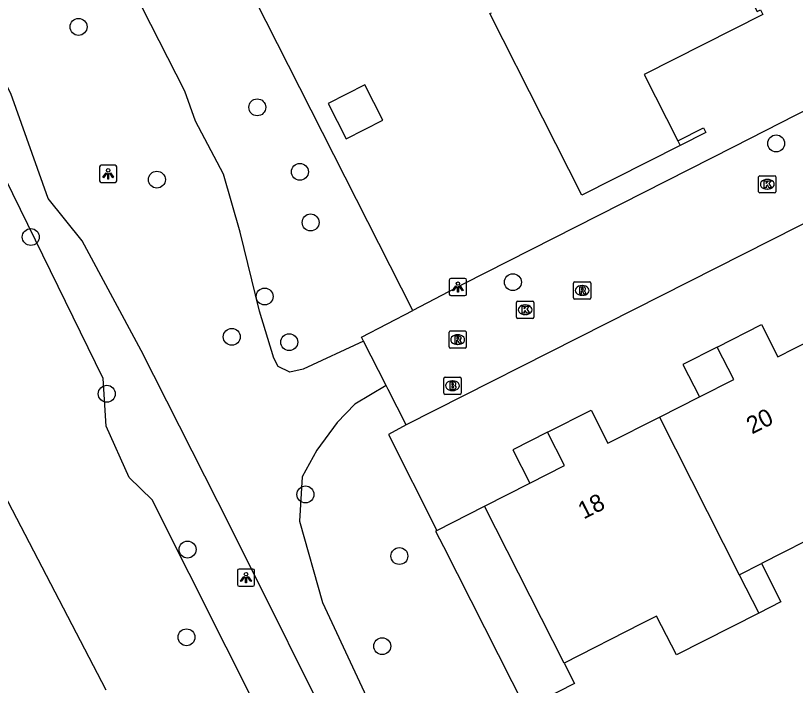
# Model space of a CAD drawing. Extents: x 162722 to 165099, y 384721 to 386283.
# Drawn here: x 163786.3 to 163831.42, y 385039.4 to 385078.16 of the extents above; entities that cross this region are included whole.
import ezdxf

# ---------------------------------------------------------------- set-up
doc = ezdxf.new("R2010")
doc.units = 0
for name, color, linetype in [('IMGEO_Boom', 7, 'Continuous'), ('IMGEO_Brandkraan', 7, 'Continuous'), ('IMGEO_Groenvoorziening', 7, 'Continuous'), ('IMGEO_Kolk', 7, 'Continuous'), ('IMGEO_Lichtpunt', 7, 'Continuous'), ('IMGEO_Muur', 7, 'Continuous'), ('IMGEO_Pand', 7, 'Continuous'), ('IMGEO_Pand_nummerreeks', 7, 'Continuous'), ('IMGEO_Pand_overbouw', 7, 'Continuous'), ('IMGEO_Parkeervlak_open', 7, 'Continuous'), ('IMGEO_Rioolput', 7, 'Continuous')]:
    doc.layers.add(name, color=color, linetype=linetype)

msp = doc.modelspace()

# ---------------------------------------------------------------- linework, layer by layer
at = {"layer": 'IMGEO_Boom'}
for centre in [(163789.944, 385077.505), (163800.284, 385072.852), (163830.305, 385070.765), (163802.749, 385069.119), (163794.476, 385068.667), (163803.37, 385066.191), (163787.179, 385065.347), (163815.076, 385062.731), (163800.71, 385061.905), (163798.806, 385059.571), (163802.133, 385059.26), (163791.574, 385056.277), (163803.068, 385050.45), (163796.25, 385047.259), (163808.505, 385046.884), (163796.188, 385042.182), (163807.515, 385041.667)]:
    msp.add_circle(centre, 0.489, dxfattribs=at)
at = {"layer": 'IMGEO_Brandkraan'}
for p, q in [((163811.074, 385056.316), (163811.074, 385057.168)), ((163811.149, 385057.242), (163812.001, 385057.242)), ((163812.075, 385057.168), (163812.075, 385056.316)), ((163811.562, 385057.022), (163811.587, 385057.022)), ((163811.585, 385056.462), (163811.56, 385056.462)), ((163812.001, 385056.242), (163811.149, 385056.242))]:
    msp.add_line(p, q, dxfattribs=at)
for points in [[(163811.074, 385056.316), (163811.074, 385057.168)], [(163811.149, 385057.242), (163812.001, 385057.242)], [(163812.075, 385057.168), (163812.075, 385056.316)], [(163811.422, 385056.942), (163811.422, 385056.542), (163811.635, 385056.542)], [(163811.653, 385056.942), (163811.422, 385056.942)], [(163811.601, 385056.861), (163811.547, 385056.861), (163811.547, 385056.785)], [(163811.547, 385056.785), (163811.6, 385056.785)], [(163811.609, 385056.709), (163811.547, 385056.709), (163811.547, 385056.628)], [(163811.547, 385056.628), (163811.609, 385056.628)], [(163812.001, 385056.242), (163811.149, 385056.242)]]:
    msp.add_lwpolyline(points, dxfattribs=at)
for centre, radius, start, end in [((163811.151, 385057.166), 0.0765, 91.552, 178.448), ((163811.151, 385057.166), 0.0765, 91.552, 178.448), ((163811.999, 385057.166), 0.0765, 1.552, 88.448), ((163811.999, 385057.166), 0.0765, 1.552, 88.448), ((163811.602, 385056.823), 0.0379, 267.8285, 90.9355), ((163811.61, 385056.668), 0.0404, 269.8759, 90.5077), ((163811.657, 385056.797), 0.145, 59.4692, 91.5367), ((163811.682, 385056.844), 0.0922, 285.5137, 58.1501), ((163811.687, 385056.652), 0.105, 301.3115, 78.989), ((163811.151, 385056.318), 0.0765, 181.552, 268.448), ((163811.151, 385056.318), 0.0765, 181.552, 268.448), ((163811.641, 385056.793), 0.251, 268.6676, 293.5347), ((163811.999, 385056.318), 0.0765, 271.552, 358.448), ((163811.999, 385056.318), 0.0765, 271.552, 358.448)]:
    msp.add_arc(centre, radius, start, end, dxfattribs=at)
for centre, major_axis, ratio, start_param, end_param in [((163811.561, 385056.742), (-0.387, 0.002), 0.722429, 4.712389, 7.853982), ((163811.586, 385056.742), (-0.39, 0.002), 0.717154, 1.570796, 4.712389)]:
    msp.add_ellipse(centre, major_axis=major_axis, ratio=ratio, start_param=start_param, end_param=end_param, dxfattribs=at)
at = {"layer": 'IMGEO_Groenvoorziening'}
for points in [[(163809.284, 385061.102), (163789.688, 385099.725)], [(163806.431, 385059.323), (163802.941, 385057.701), (163802.175, 385057.526), (163801.488, 385057.858), (163801.25, 385058.342), (163800.413, 385061.05), (163799.295, 385065.619), (163798.328, 385068.981), (163796.708, 385072.045), (163796.093, 385073.79), (163790.668, 385084.443), (163790.245, 385086.186), (163790.172, 385089.019), (163789.177, 385091.301), (163788.574, 385092.153), (163786.539, 385096.347), (163787.639, 385098.552), (163787.475, 385098.737)], [(163807.026, 385024.596), (163794.209, 385050.139), (163792.881, 385051.428), (163791.535, 385054.401), (163791.359, 385057.157), (163779.162, 385082.093), (163778.131, 385085.393), (163776.799, 385086.81)], [(163807.026, 385024.596), (163808.566, 385025.713), (163809.035, 385026.84), (163808.847, 385028.154), (163805.421, 385035.138), (163798.727, 385048.566), (163793.575, 385058.788), (163790.143, 385065.128), (163788.181, 385067.57), (163786.027, 385073.647), (163785.482, 385074.719), (163784.543, 385076.561), (163782.934, 385079.72), (163780.143, 385084.723), (163778.682, 385086.223), (163777.874, 385086.761), (163776.799, 385086.81)], [(163807.737, 385056.76), (163805.936, 385055.672), (163804.901, 385054.618), (163803.731, 385053.009), (163802.886, 385051.473), (163802.735, 385048.896), (163804.058, 385044.204), (163809.943, 385031.579), (163824.283, 385004.106), (163825.024, 385002.809), (163826.54, 385002.113), (163828.577, 385002.032), (163830.475, 385002.5), (163833.567, 385004.119)], [(163808.904, 385054.472), (163807.878, 385053.92), (163810.667, 385048.365)], [(163783.871, 385053.812), (163791.526, 385039.145)]]:
    msp.add_lwpolyline(points, dxfattribs=at)
at = {"layer": 'IMGEO_Kolk'}
for p, q in [((163829.367, 385068.897), (163830.219, 385068.897)), ((163829.292, 385067.971), (163829.292, 385068.823)), ((163829.78, 385068.677), (163829.805, 385068.677)), ((163830.293, 385068.823), (163830.293, 385067.971)), ((163829.803, 385068.117), (163829.778, 385068.117)), ((163830.219, 385067.897), (163829.367, 385067.897)), ((163815.285, 385060.709), (163815.285, 385061.561)), ((163815.36, 385061.635), (163816.212, 385061.635)), ((163815.773, 385061.415), (163815.798, 385061.415)), ((163816.286, 385061.561), (163816.286, 385060.709)), ((163815.796, 385060.855), (163815.771, 385060.855)), ((163816.212, 385060.635), (163815.36, 385060.635))]:
    msp.add_line(p, q, dxfattribs=at)
for points in [[(163829.367, 385068.897), (163830.219, 385068.897)], [(163829.292, 385067.971), (163829.292, 385068.823)], [(163829.613, 385068.597), (163829.736, 385068.597), (163829.736, 385068.446), (163829.866, 385068.597), (163830.03, 385068.597), (163829.884, 385068.446), (163830.037, 385068.197), (163829.885, 385068.197), (163829.8, 385068.361), (163829.736, 385068.294), (163829.736, 385068.197), (163829.613, 385068.197), (163829.613, 385068.597)], [(163830.293, 385068.823), (163830.293, 385067.971)], [(163830.219, 385067.897), (163829.367, 385067.897)], [(163815.285, 385060.709), (163815.285, 385061.561)], [(163815.36, 385061.635), (163816.212, 385061.635)], [(163815.606, 385061.335), (163815.729, 385061.335), (163815.729, 385061.184), (163815.859, 385061.335), (163816.023, 385061.335), (163815.877, 385061.184), (163816.03, 385060.935), (163815.878, 385060.935), (163815.793, 385061.099), (163815.729, 385061.032), (163815.729, 385060.935), (163815.606, 385060.935), (163815.606, 385061.335)], [(163816.286, 385061.561), (163816.286, 385060.709)], [(163816.212, 385060.635), (163815.36, 385060.635)]]:
    msp.add_lwpolyline(points, dxfattribs=at)
for centre, start, end in [((163829.369, 385068.821), 91.552, 178.448), ((163829.369, 385068.821), 91.552, 178.448), ((163830.217, 385068.821), 1.552, 88.448), ((163830.217, 385068.821), 1.552, 88.448), ((163829.369, 385067.973), 181.552, 268.448), ((163829.369, 385067.973), 181.552, 268.448), ((163830.217, 385067.973), 271.552, 358.448), ((163830.217, 385067.973), 271.552, 358.448), ((163815.362, 385061.559), 91.552, 178.448), ((163815.362, 385061.559), 91.552, 178.448), ((163816.21, 385061.559), 1.552, 88.448), ((163816.21, 385061.559), 1.552, 88.448), ((163815.362, 385060.711), 181.552, 268.448), ((163815.362, 385060.711), 181.552, 268.448), ((163816.21, 385060.711), 271.552, 358.448), ((163816.21, 385060.711), 271.552, 358.448)]:
    msp.add_arc(centre, 0.0765, start, end, dxfattribs=at)
for centre, major_axis, ratio, start_param, end_param in [((163829.779, 385068.397), (-0.387, 0.002), 0.722429, 4.712389, 7.853982), ((163829.804, 385068.397), (-0.39, 0.002), 0.717154, 1.570796, 4.712389), ((163815.772, 385061.135), (-0.387, 0.002), 0.722429, 4.712389, 7.853982), ((163815.797, 385061.135), (-0.39, 0.002), 0.717154, 1.570796, 4.712389)]:
    msp.add_ellipse(centre, major_axis=major_axis, ratio=ratio, start_param=start_param, end_param=end_param, dxfattribs=at)
at = {"layer": 'IMGEO_Lichtpunt'}
for p, q in [((163791.158, 385069.405), (163791.158, 385068.598)), ((163791.158, 385069.405), (163791.158, 385068.598)), ((163792.06, 385069.5), (163791.252, 385069.5)), ((163792.06, 385069.5), (163791.252, 385069.5)), ((163792.154, 385068.598), (163792.154, 385069.405)), ((163792.154, 385068.598), (163792.154, 385069.405)), ((163791.252, 385068.504), (163792.06, 385068.504)), ((163791.252, 385068.504), (163792.06, 385068.504)), ((163811.394, 385062.855), (163811.394, 385062.048)), ((163811.394, 385062.855), (163811.394, 385062.048)), ((163812.296, 385062.95), (163811.488, 385062.95)), ((163812.296, 385062.95), (163811.488, 385062.95)), ((163812.39, 385062.048), (163812.39, 385062.855)), ((163812.39, 385062.048), (163812.39, 385062.855)), ((163811.488, 385061.954), (163812.296, 385061.954)), ((163811.488, 385061.954), (163812.296, 385061.954)), ((163799.134, 385046.038), (163799.134, 385045.231)), ((163799.134, 385046.038), (163799.134, 385045.231)), ((163800.036, 385046.133), (163799.228, 385046.133)), ((163800.036, 385046.133), (163799.228, 385046.133)), ((163800.13, 385045.231), (163800.13, 385046.038)), ((163800.13, 385045.231), (163800.13, 385046.038)), ((163799.228, 385045.137), (163800.036, 385045.137)), ((163799.228, 385045.137), (163800.036, 385045.137))]:
    msp.add_line(p, q, dxfattribs=at)
for points in [[(163791.532, 385069.069), (163791.571, 385069.041), (163791.383, 385068.779), (163791.345, 385068.806), (163791.532, 385069.069)], [(163791.634, 385069.021), (163791.681, 385069.021), (163791.681, 385068.699), (163791.634, 385068.699), (163791.634, 385069.021)], [(163791.744, 385069.041), (163791.782, 385069.068), (163791.969, 385068.806), (163791.93, 385068.778), (163791.744, 385069.041)], [(163811.768, 385062.519), (163811.807, 385062.491), (163811.619, 385062.229), (163811.581, 385062.256), (163811.768, 385062.519)], [(163811.87, 385062.471), (163811.917, 385062.471), (163811.917, 385062.149), (163811.87, 385062.149), (163811.87, 385062.471)], [(163811.98, 385062.491), (163812.018, 385062.518), (163812.205, 385062.256), (163812.166, 385062.228), (163811.98, 385062.491)], [(163799.508, 385045.702), (163799.547, 385045.674), (163799.359, 385045.412), (163799.321, 385045.439), (163799.508, 385045.702)], [(163799.61, 385045.654), (163799.657, 385045.654), (163799.657, 385045.332), (163799.61, 385045.332), (163799.61, 385045.654)], [(163799.72, 385045.674), (163799.758, 385045.701), (163799.945, 385045.439), (163799.906, 385045.411), (163799.72, 385045.674)]]:
    msp.add_lwpolyline(points, dxfattribs=at)
for centre in [(163791.657, 385069.203), (163811.893, 385062.653), (163799.633, 385045.836)]:
    msp.add_circle(centre, 0.0994, dxfattribs=at)
for centre, start, end in [((163791.252, 385069.405), 90, 180), ((163791.252, 385069.405), 90, 180), ((163792.06, 385069.405), 0, 90), ((163792.06, 385069.405), 0, 90), ((163791.252, 385068.598), 180, 270), ((163791.252, 385068.598), 180, 270), ((163792.06, 385068.598), 270, 0), ((163792.06, 385068.598), 270, 360), ((163811.488, 385062.855), 90, 180), ((163811.488, 385062.855), 90, 180), ((163812.296, 385062.855), 0, 90), ((163812.296, 385062.855), 0, 90), ((163811.488, 385062.048), 180, 270), ((163811.488, 385062.048), 180, 270), ((163812.296, 385062.048), 270, 0), ((163812.296, 385062.048), 270, 360), ((163799.228, 385046.038), 90, 180), ((163799.228, 385046.038), 90, 180), ((163800.036, 385046.038), 0, 90), ((163800.036, 385046.038), 0, 90), ((163799.228, 385045.231), 180, 270), ((163799.228, 385045.231), 180, 270), ((163800.036, 385045.231), 270, 0), ((163800.036, 385045.231), 270, 360)]:
    msp.add_arc(centre, 0.0946, start, end, dxfattribs=at)
at = {"layer": 'IMGEO_Muur'}
msp.add_lwpolyline([(163824.613, 385070.913), (163826.111, 385071.672), (163826.246, 385071.404), (163824.749, 385070.645)], dxfattribs=at)
at = {"layer": 'IMGEO_Pand'}
for points in [[(163826.09, 385084.532), (163826.408, 385083.904), (163826.853, 385084.13), (163828.205, 385081.465), (163827.76, 385081.239), (163829.201, 385078.397), (163829.397, 385078.497), (163829.532, 385078.23), (163822.669, 385074.749), (163824.613, 385070.913)], [(163824.749, 385070.645), (163819.066, 385067.763), (163816.804, 385072.223), (163813.733, 385078.279), (163813.83, 385078.328)], [(163804.392, 385073.077), (163805.426, 385071.038), (163807.546, 385072.113), (163806.512, 385074.152), (163804.392, 385073.077)], [(163824.613, 385070.913), (163824.749, 385070.645)], [(163823.548, 385054.918), (163825.861, 385056.093), (163827.851, 385057.103), (163826.898, 385058.981), (163829.459, 385060.282), (163830.405, 385058.419), (163833.358, 385059.919)], [(163813.428, 385049.766), (163816.049, 385051.097), (163818.062, 385052.119), (163817.084, 385054.045), (163819.599, 385055.322), (163820.572, 385053.407), (163823.548, 385054.918)], [(163823.548, 385054.918), (163828.172, 385045.796)], [(163837.08, 385052.574), (163836.867, 385052.466), (163832.345, 385050.169), (163833.255, 385048.378), (163829.454, 385046.447)], [(163810.667, 385048.365), (163813.428, 385049.766)], [(163818.036, 385040.692), (163813.428, 385049.766)], [(163810.667, 385048.365), (163810.595, 385048.328), (163811.049, 385047.435), (163815.81, 385038.06), (163815.835, 385038.073)], [(163828.172, 385045.796), (163829.454, 385046.447)], [(163829.454, 385046.447), (163830.58, 385044.228), (163829.297, 385043.578)], [(163828.172, 385045.796), (163829.297, 385043.578)], [(163829.297, 385043.578), (163824.531, 385041.162), (163823.391, 385043.412), (163822.494, 385042.957), (163818.036, 385040.692)], [(163818.036, 385040.692), (163818.642, 385039.498), (163815.835, 385038.073)]]:
    msp.add_lwpolyline(points, dxfattribs=at)
at = {"layer": 'IMGEO_Pand_overbouw'}
for points in [[(163826.898, 385058.981), (163824.908, 385057.971), (163825.861, 385056.093), (163827.851, 385057.103)], [(163817.084, 385054.045), (163815.071, 385053.023), (163816.049, 385051.097), (163818.062, 385052.119)]]:
    msp.add_lwpolyline(points, close=True, dxfattribs=at)
at = {"layer": 'IMGEO_Parkeervlak_open'}
for points in [[(163848.766, 385077.861), (163849.958, 385075.379), (163837.903, 385069.162), (163820.495, 385060.348), (163808.904, 385054.472)], [(163835.892, 385074.67), (163827.853, 385070.567), (163812.187, 385062.627), (163809.284, 385061.102)], [(163806.431, 385059.323), (163806.318, 385059.544), (163809.284, 385061.102)], [(163807.737, 385056.76), (163806.431, 385059.323)], [(163808.904, 385054.472), (163807.854, 385056.531), (163807.737, 385056.76)]]:
    msp.add_lwpolyline(points, dxfattribs=at)
at = {"layer": 'IMGEO_Rioolput'}
for p, q in [((163818.584, 385061.826), (163818.584, 385062.678)), ((163818.659, 385062.752), (163819.511, 385062.752)), ((163819.585, 385062.678), (163819.585, 385061.826)), ((163819.072, 385062.532), (163819.097, 385062.532)), ((163819.511, 385061.752), (163818.659, 385061.752)), ((163819.095, 385061.972), (163819.07, 385061.972)), ((163811.453, 385059.908), (163812.305, 385059.908)), ((163811.378, 385058.982), (163811.378, 385059.834)), ((163811.866, 385059.688), (163811.891, 385059.688)), ((163812.379, 385059.834), (163812.379, 385058.982)), ((163811.889, 385059.128), (163811.864, 385059.128)), ((163812.305, 385058.908), (163811.453, 385058.908))]:
    msp.add_line(p, q, dxfattribs=at)
for points in [[(163818.584, 385061.826), (163818.584, 385062.678)], [(163818.659, 385062.752), (163819.511, 385062.752)], [(163819.585, 385062.678), (163819.585, 385061.826)], [(163819.173, 385062.45), (163818.921, 385062.452), (163818.921, 385062.052)], [(163818.921, 385062.052), (163819.045, 385062.052), (163819.045, 385062.214), (163819.056, 385062.214)], [(163819.099, 385062.371), (163819.045, 385062.371), (163819.045, 385062.29)], [(163819.045, 385062.29), (163819.097, 385062.29)], [(163819.103, 385062.185), (163819.174, 385062.052), (163819.314, 385062.052), (163819.249, 385062.178)], [(163819.511, 385061.752), (163818.659, 385061.752)], [(163811.453, 385059.908), (163812.305, 385059.908)], [(163811.378, 385058.982), (163811.378, 385059.834)], [(163811.967, 385059.606), (163811.715, 385059.608), (163811.715, 385059.208)], [(163811.893, 385059.527), (163811.839, 385059.527), (163811.839, 385059.446)], [(163811.839, 385059.446), (163811.891, 385059.446)], [(163812.379, 385059.834), (163812.379, 385058.982)], [(163811.715, 385059.208), (163811.839, 385059.208), (163811.839, 385059.37), (163811.85, 385059.37)], [(163811.897, 385059.341), (163811.968, 385059.208), (163812.108, 385059.208), (163812.043, 385059.334)], [(163812.305, 385058.908), (163811.453, 385058.908)]]:
    msp.add_lwpolyline(points, dxfattribs=at)
for centre, radius, start, end in [((163818.661, 385062.676), 0.0765, 91.552, 178.448), ((163818.661, 385062.676), 0.0765, 91.552, 178.448), ((163819.509, 385062.676), 0.0765, 1.552, 88.448), ((163819.509, 385062.676), 0.0765, 1.552, 88.448), ((163819.055, 385062.161), 0.0533, 26.0293, 88.6989), ((163819.081, 385062.479), 0.19, 274.7715, 282.9687), ((163819.105, 385062.275), 0.0964, 77.0061, 93.1865), ((163819.119, 385062.332), 0.0378, 276.6634, 79.6772), ((163819.172, 385062.34), 0.109, 350.3612, 89.416), ((163819.17, 385062.34), 0.112, 277.5842, 350.9817), ((163819.154, 385062.125), 0.108, 29.5134, 73.7905), ((163818.661, 385061.828), 0.0765, 181.552, 268.448), ((163818.661, 385061.828), 0.0765, 181.552, 268.448), ((163819.509, 385061.828), 0.0765, 271.552, 358.448), ((163819.509, 385061.828), 0.0765, 271.552, 358.448), ((163811.455, 385059.832), 0.0765, 91.552, 178.448), ((163811.455, 385059.832), 0.0765, 91.552, 178.448), ((163812.303, 385059.832), 0.0765, 1.552, 88.448), ((163812.303, 385059.832), 0.0765, 1.552, 88.448), ((163811.875, 385059.635), 0.19, 274.7715, 282.9687), ((163811.899, 385059.431), 0.0964, 77.0061, 93.1865), ((163811.913, 385059.488), 0.0378, 276.6634, 79.6772), ((163811.966, 385059.496), 0.109, 350.3612, 89.416), ((163811.964, 385059.496), 0.112, 277.5842, 350.9817), ((163811.455, 385058.984), 0.0765, 181.552, 268.448), ((163811.455, 385058.984), 0.0765, 181.552, 268.448), ((163811.849, 385059.317), 0.0533, 26.0293, 88.6989), ((163811.948, 385059.281), 0.108, 29.5134, 73.7905), ((163812.303, 385058.984), 0.0765, 271.552, 358.448), ((163812.303, 385058.984), 0.0765, 271.552, 358.448)]:
    msp.add_arc(centre, radius, start, end, dxfattribs=at)
for centre, major_axis, ratio, start_param, end_param in [((163819.071, 385062.252), (-0.387, 0.002), 0.722429, 4.712389, 7.853982), ((163819.096, 385062.252), (-0.39, 0.002), 0.717154, 1.570796, 4.712389), ((163811.865, 385059.408), (-0.387, 0.002), 0.722429, 4.712389, 7.853982), ((163811.89, 385059.408), (-0.39, 0.002), 0.717154, 1.570796, 4.712389)]:
    msp.add_ellipse(centre, major_axis=major_axis, ratio=ratio, start_param=start_param, end_param=end_param, dxfattribs=at)

# ---------------------------------------------------------------- texts
at = {"layer": 'IMGEO_Pand_nummerreeks'}
for s, p in [('20', (163828.905, 385053.916)), ('18', (163819.165, 385048.991))]:
    msp.add_text(s, height=1, rotation=26.8202, dxfattribs=at).set_placement(p)

doc.saveas('drawing.dxf')
